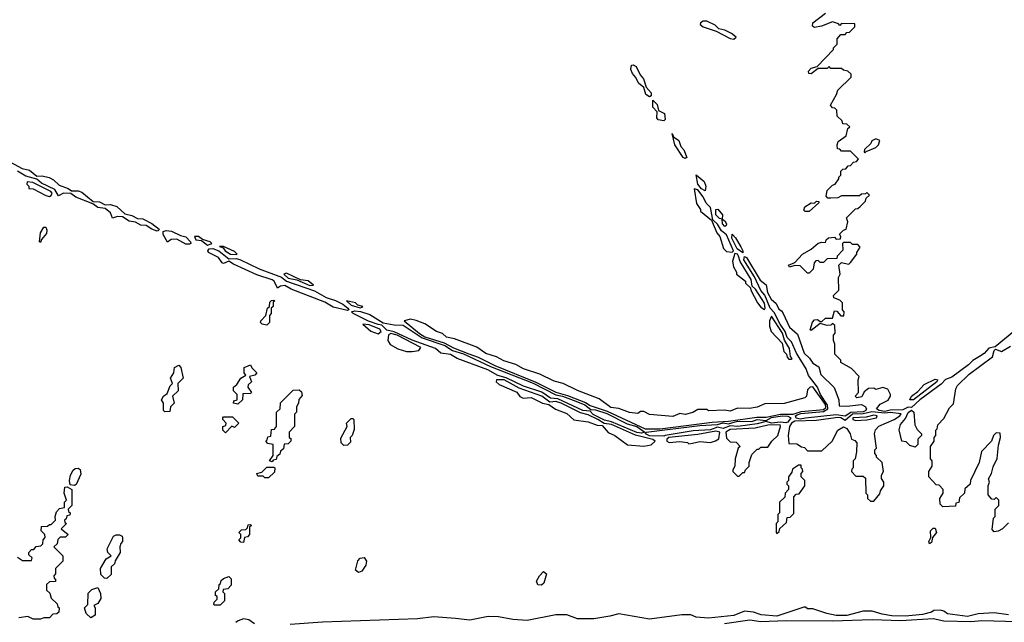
# Model space of a CAD drawing. Extents: x 2737310 to 2869991, y 870230 to 1012730.
# Tile 332 of 479: x 2783270 to 2788751, y 967265 to 970622. Entities that reach past the tile are written whole.
import ezdxf

# ---------------------------------------------------------------- set-up
doc = ezdxf.new("R2010")
doc.units = 0

msp = doc.modelspace()

# ---------------------------------------------------------------- linework, layer by layer
at = {"layer": '0CON02XD'}
for points in [[(2788804.6, 968885.4), (2788700.7, 968799.3), (2788665, 968792.9), (2788638.1, 968761.9), (2788611.9, 968745), (2788575, 968724.3), (2788551.2, 968698.8), (2788458.9, 968631.1), (2788423.2, 968616.8), (2788398.7, 968591.3), (2788280, 968505), (2788235, 968462.5), (2788215, 968464), (2788185, 968448.7), (2788115, 968447.2), (2788085, 968440), (2788054, 968445), (2788038.8, 968455), (2788059.4, 968480.6), (2788105, 968503.3), (2788116.7, 968525), (2788117.5, 968535), (2788103, 968563), (2788075, 968572.5), (2788035, 968562.5), (2788025, 968570), (2787995, 968567.5), (2787970.7, 968549.3), (2787958.3, 968521.7), (2787930, 968515), (2787920, 968525), (2787940, 968545), (2787937.5, 968615), (2787942.5, 968635), (2787899.3, 968679.3), (2787841.7, 968711.7), (2787840, 968725), (2787808.3, 968758.3), (2787807.5, 968815), (2787800, 968835), (2787800, 968865), (2787810, 968875), (2787808.3, 968918.3), (2787795, 968930), (2787785, 968920), (2787765, 968917.5), (2787725, 968930), (2787675, 968890), (2787670, 968895), (2787683, 968937), (2787695, 968950), (2787711.7, 968951.7), (2787725, 968940), (2787735, 968940), (2787755, 968960), (2787795, 968960), (2787805, 969000), (2787818.3, 968998.3), (2787841.7, 968971.7), (2787858.3, 968971.7), (2787860, 968995), (2787850, 969005), (2787850, 969045), (2787835, 969060), (2787801.7, 969071.7), (2787800, 969085), (2787830, 969115), (2787827.5, 969185), (2787837.5, 969205), (2787830, 969255), (2787845, 969270), (2787860, 969265), (2787885, 969260), (2787895, 969270), (2787930, 969315), (2787930, 969325), (2787947.5, 969355), (2787935, 969370), (2787905, 969370), (2787895, 969380), (2787855, 969380), (2787850, 969375), (2787851.7, 969338.3), (2787820, 969305), (2787818.3, 969291.7), (2787765, 969290), (2787745, 969270), (2787725, 969270), (2787715, 969280), (2787701.7, 969278.3), (2787693, 969267), (2787687, 969233), (2787665, 969210), (2787655, 969210), (2787615, 969250), (2787585, 969252.5), (2787555, 969242.5), (2787550, 969255), (2787585, 969270), (2787627.5, 969315), (2787676.2, 969343.8), (2787713.9, 969376.1), (2787735, 969382.5), (2787755, 969380), (2787760, 969395), (2787773, 969407), (2787805, 969410), (2787815, 969400), (2787838.3, 969401.7), (2787840, 969415), (2787833, 969427), (2787855, 969450), (2787870, 969455), (2787880, 969495), (2787871.7, 969518.3), (2787921.7, 969568.3), (2787935, 969570), (2787948.3, 969581.7), (2787978.3, 969611.7), (2787981.7, 969628.3), (2788000, 969645), (2787985, 969660), (2787978.3, 969651.7), (2787955, 969650), (2787945, 969640), (2787845, 969640), (2787825, 969630), (2787785, 969627.5), (2787768.3, 969628.3), (2787758.3, 969638.3), (2787765, 969670), (2787795, 969700), (2787810, 969705), (2787830, 969735), (2787830, 969745), (2787840, 969755), (2787841.7, 969778.3), (2787851.7, 969788.3), (2787868.3, 969791.7), (2787881.7, 969808.3), (2787895, 969810), (2787911.7, 969828.3), (2787928.3, 969831.7), (2787940, 969845), (2787895, 969890), (2787845, 969890), (2787835, 969900), (2787821.7, 969901.7), (2787820, 969925), (2787826.4, 969943.6), (2787870, 969975), (2787880, 970015), (2787890, 970025), (2787875, 970040), (2787851.7, 970041.7), (2787848.3, 970058.3), (2787820, 970085), (2787818.3, 970118.3), (2787808.3, 970128.3), (2787795, 970130), (2787783.3, 970145), (2787817.5, 970205), (2787825, 970230), (2787898.3, 970301.7), (2787898.3, 970318.3), (2787880, 970335), (2787855, 970340), (2787845, 970350), (2787785, 970350), (2787775, 970360), (2787765, 970350), (2787715, 970350), (2787675, 970320), (2787662.5, 970322.5), (2787660, 970335), (2787675, 970352.5), (2787708.3, 970361.7), (2787800, 970455), (2787800, 970465), (2787820, 970485), (2787820, 970515), (2787841.7, 970538.3), (2787865, 970540), (2787875, 970550), (2787888.3, 970551.7), (2787918.3, 970581.7), (2787918.3, 970598.3), (2787845, 970600), (2787835, 970590), (2787828.3, 970598.3), (2787795, 970610), (2787733.8, 970586.2), (2787695, 970578.8), (2787683.3, 970585), (2787684.3, 970605), (2787755, 970657.8)], [(2787245, 970513.8), (2787257.5, 970525), (2787232.5, 970545), (2787195, 970563.3), (2787161.2, 970571.2), (2787140.7, 970590.7), (2787095, 970613.3), (2787075, 970613.3), (2787060, 970605), (2787057.5, 970595), (2787075, 970581.2), (2787147, 970557), (2787225, 970516.7), (2787245, 970513.8)], [(2786775, 970192), (2786756, 970205), (2786743.9, 970243.9), (2786715, 970268), (2786700.3, 970300.3), (2786681.5, 970321.5), (2786671.1, 970345), (2786675, 970368.8), (2786685, 970370), (2786701.1, 970361.1), (2786724.2, 970314.2), (2786742.7, 970292.7), (2786756.4, 970246.4), (2786785.8, 970215), (2786785, 970197.5), (2786775, 970192)], [(2786855, 970058.8), (2786824.5, 970064.5), (2786815.7, 970075), (2786818.3, 970108.3), (2786794.4, 970135), (2786795, 970172.5), (2786819.3, 970149.3), (2786826.2, 970116.2), (2786860, 970100), (2786863.8, 970066.2), (2786855, 970058.8)], [(2786975, 969848.8), (2786963.7, 969853.7), (2786917.5, 969925), (2786901.7, 969988.3), (2786910, 969970), (2786939.4, 969949.4), (2786950, 969915), (2786967.5, 969897.5), (2786983.3, 969855), (2786975, 969848.8)], [(2787975, 969880), (2787981.7, 969888.3), (2788035, 969910), (2788050, 969925), (2788058.3, 969948.3), (2788035, 969957.5), (2788013.6, 969946.4), (2788008.3, 969931.7), (2787971.7, 969898.3), (2787970, 969885), (2787975, 969880)], [(2783195, 969840.8), (2783283.6, 969793.6), (2783325, 969782.9), (2783365, 969750), (2783395, 969751.5), (2783433.1, 969743.1), (2783458.9, 969728.9), (2783490.3, 969700.3), (2783540.6, 969680.6), (2783557.8, 969667.8), (2783595, 969667.5), (2783615, 969660.4), (2783679.2, 969609.2), (2783715, 969607.1), (2783745, 969590), (2783775, 969592), (2783810.6, 969580.6), (2783855, 969540), (2783895, 969530.4), (2783925, 969514.2), (2783955, 969512.9), (2784005, 969487.1), (2784046, 969455), (2784043.3, 969446.7), (2784035, 969444.4)], [(2784035, 969444.4), (2784005, 969454.3), (2783974.5, 969474.5), (2783945, 969477.9), (2783915, 969494.4), (2783879.7, 969499.7), (2783842.7, 969522.7), (2783815, 969526.4), (2783786.2, 969516.2), (2783776.2, 969545), (2783745, 969569.2), (2783705, 969576.5), (2783676.2, 969596.2), (2783582.6, 969632.6), (2783555, 969654.3), (2783514.6, 969655.4), (2783485, 969640), (2783466, 969676), (2783391.1, 969711.1), (2783365, 969734.3), (2783305, 969750.8), (2783257.3, 969777.3)], [(2787085, 969667.5), (2787065, 969680), (2787044.4, 969705), (2787035, 969756.7), (2787080.9, 969720.9), (2787088.6, 969695), (2787085, 969667.5)], [(2783435, 969637.5), (2783445, 969642.5), (2783450, 969655), (2783443.3, 969665), (2783342.5, 969715), (2783311.7, 969718.3), (2783310, 969705), (2783320, 969695), (2783321.7, 969681.7), (2783345, 969680), (2783415, 969642.5), (2783435, 969637.5)], [(2787235, 969327.5), (2787242.5, 969335), (2787205, 969422.5), (2787175.9, 969445.9), (2787155, 969482.5), (2787127.5, 969507.5), (2787116.2, 969575), (2787090.3, 969600.3), (2787073.8, 969635), (2787045, 969673.3), (2787025, 969680), (2787037.5, 969597.5), (2787060, 969565), (2787060, 969555), (2787120, 969505), (2787150, 969435), (2787167.5, 969415), (2787187, 969347), (2787205, 969330), (2787235, 969327.5)], [(2787195, 969470), (2787181.9, 969485), (2787180, 969510), (2787165, 969514.2), (2787145.6, 969535), (2787145.8, 969564.2), (2787156.8, 969566.8), (2787182, 969535), (2787180, 969510), (2787195, 969501.2), (2787204, 969485), (2787203.3, 969475), (2787195, 969470)], [(2787665, 969552.5), (2787643, 969553), (2787635, 969560), (2787640.7, 969579.3), (2787675, 969602.5), (2787695, 969600), (2787705, 969610), (2787718.3, 969608.3), (2787718.3, 969601.7), (2787665, 969552.5)], [(2783385, 969380), (2783380, 969385), (2783386.2, 969435), (2783404.1, 969465.9), (2783415, 969466.7), (2783421.7, 969451.7), (2783418.8, 969431.2), (2783391.7, 969398.3), (2783385, 969380)], [(2784215, 969370.8), (2784195, 969372.2), (2784145, 969400), (2784112.6, 969397.4), (2784092, 969382), (2784069.1, 969425), (2784068.3, 969441.7), (2784085, 969447.3), (2784115, 969444.1), (2784165, 969418.9), (2784195, 969412.2), (2784220, 969385), (2784223.3, 969375), (2784215, 969370.8)], [(2784315, 969366.7), (2784335, 969373.8), (2784340, 969375), (2784330, 969385), (2784288.3, 969398.3), (2784265, 969413.3), (2784242.5, 969415), (2784250, 969395), (2784281.7, 969391.7), (2784315, 969366.7)], [(2787295, 969323.3), (2787264.4, 969345), (2787233.1, 969405), (2787235, 969426.7), (2787255, 969406.2), (2787285, 969356.7), (2787295.8, 969335), (2787295, 969323.3)], [(2785095, 969002), (2785015, 969020.5), (2784968.1, 969048.1), (2784780.5, 969120.5), (2784745, 969140.9), (2784721.9, 969138.1), (2784705, 969126.7), (2784686.4, 969165), (2784675, 969172.9), (2784590.8, 969200.8), (2784459.6, 969259.6), (2784435, 969277.5), (2784405, 969264), (2784397.3, 969267.3), (2784377.4, 969297.4), (2784320.6, 969325), (2784316.9, 969335), (2784324.2, 969345), (2784345, 969347.7), (2784377.5, 969335), (2784435, 969288.8), (2784475, 969292.2), (2784495.8, 969285.8), (2784603.3, 969233.3), (2784727.6, 969187.6), (2784755, 969166.2), (2784911.4, 969111.4), (2784975, 969074.4), (2785028.4, 969058.4), (2785068.1, 969038.1), (2785095.8, 969015), (2785102.5, 969005), (2785095, 969002)], [(2784475, 969314), (2784480, 969315), (2784465, 969330), (2784405, 969357.5), (2784382.5, 969357.5), (2784401.7, 969351.7), (2784413.8, 969335), (2784442.5, 969315), (2784475, 969314)], [(2787415, 969007.5), (2787420, 969015), (2787415, 969042.5), (2787365, 969120), (2787347, 969137), (2787341.2, 969175), (2787280, 969275), (2787272, 969305), (2787265, 969315.8), (2787250.7, 969319.3), (2787237, 969277), (2787242.5, 969245), (2787260, 969215), (2787260, 969205), (2787310, 969165), (2787310, 969155), (2787338.3, 969128.3), (2787340, 969115), (2787377.5, 969045), (2787395, 969020), (2787415, 969007.5)], [(2787615, 968396.9), (2787591.9, 968401.9), (2787588.1, 968415), (2787598.5, 968421.5), (2787618.1, 968428.1), (2787745, 968439.7), (2787769.1, 968455), (2787766.2, 968475), (2787728.4, 968535), (2787711.5, 968575), (2787660.6, 968640.6), (2787647.3, 968677.3), (2787593.6, 968763.6), (2787566.9, 968826.9), (2787542.3, 968852.3), (2787531.8, 968885), (2787502.9, 968925), (2787470.4, 968990.4), (2787447.5, 969015), (2787417, 969087), (2787395, 969114), (2787359.6, 969189.6), (2787301.4, 969285), (2787305, 969302.5), (2787315, 969296.7), (2787391.7, 969171.7), (2787424.3, 969144.3), (2787431.7, 969101.7), (2787453.8, 969065), (2787480.3, 969040.3), (2787495, 969010), (2787510.7, 969000.7), (2787520, 968985), (2787555, 968908.8), (2787599.5, 968869.5), (2787635.8, 968765), (2787666.7, 968736.7), (2787685, 968708.8), (2787718, 968688), (2787730, 968645), (2787802.9, 968572.9), (2787830, 968505), (2787831.1, 968471.1), (2787875, 968469.4), (2787955, 968478.8), (2787976.7, 968466.7), (2787984.3, 968455), (2787979.4, 968445), (2787965, 968438.2), (2787896.3, 968433.7), (2787865, 968413.1), (2787815, 968420.3), (2787645, 968403.2), (2787615, 968396.9)], [(2784885, 969141.2), (2784905, 969142.5), (2784875, 969167.5), (2784832.5, 969172.5), (2784755, 969210), (2784740, 969205), (2784765, 969182.5), (2784812.5, 969172.5), (2784885, 969141.2)], [(2784645, 968920), (2784620, 968925), (2784610, 968935), (2784612.5, 968945), (2784640, 968975), (2784650, 969015), (2784660, 969025), (2784661.7, 969048.3), (2784671.7, 969058.3), (2784685, 969060), (2784690, 969055), (2784681.7, 969048.3), (2784680, 969025), (2784670, 969015), (2784670, 968985), (2784660, 968975), (2784660, 968935), (2784645, 968920)], [(2785165, 969017.5), (2785175, 969020), (2785180, 969025), (2785152.5, 969032.5), (2785140, 969045), (2785090, 969055), (2785115, 969031.2), (2785165, 969017.5)], [(2786731.4, 968318.6), (2786705, 968322.3), (2786565, 968381.1), (2786525, 968392), (2786462.9, 968422.9), (2786445, 968440.8), (2786405, 968445.4), (2786265, 968510.5), (2786225, 968514.5), (2786176.4, 968546.4), (2786075, 968581.1), (2785977.7, 968627.7), (2785930.6, 968640.6), (2785875, 968670.9), (2785704.2, 968734.2), (2785667.6, 968757.6), (2785615, 968764), (2785585, 968789.5), (2785455, 968836.9), (2785355, 968883.5), (2785312.8, 968892.8), (2785285, 968920.8), (2785265, 968924.5), (2785212, 968942), (2785126.2, 968985), (2785117.5, 968995), (2785135, 968999.4), (2785166.6, 968996.6), (2785219.2, 968979.2), (2785294.1, 968934.1), (2785355, 968922.2), (2785405, 968920.7), (2785509.5, 968849.5), (2785636.1, 968806.1), (2785678.8, 968778.8), (2785740.5, 968760.5), (2785890.9, 968690.9), (2786127.8, 968597.8), (2786255, 968531.4), (2786291.2, 968525), (2786365, 968497.6), (2786415.7, 968475.7), (2786449.3, 968450.7), (2786475, 968449.1), (2786537.6, 968427.6), (2786650.7, 968370.7), (2786705.6, 968355), (2786750, 968325), (2786745, 968323.3), (2786731.4, 968318.6)], [(2787565, 968730), (2787570, 968735), (2787560, 968745), (2787555, 968790), (2787527.1, 968837.1), (2787515.7, 968875), (2787455, 968970), (2787443.3, 968945), (2787443.3, 968915), (2787452.5, 968885), (2787515, 968820), (2787523, 968773), (2787538.3, 968758.3), (2787541.7, 968741.7), (2787551.7, 968731.7), (2787565, 968730)], [(2785265, 968872.5), (2785282.5, 968885), (2785275, 968898), (2785215, 968921.2), (2785180, 968925), (2785225, 968887.5), (2785265, 968872.5)], [(2786752.3, 968342.3), (2786835, 968343.8), (2787125, 968380.7), (2787215, 968385.3), (2787372.5, 968407.5), (2787425, 968408), (2787505.8, 968424.2), (2787575, 968424.6), (2787620, 968440), (2787745, 968450.5), (2787757.6, 968462.4), (2787755, 968478.1), (2787685, 968576.2), (2787670, 968575), (2787655, 968560), (2787650, 968525), (2787640, 968515), (2787525, 968483.3), (2787418.3, 968481.7), (2787375, 968463.3), (2787333, 968457), (2787265, 968457.5), (2787225, 968442), (2787195, 968446.7), (2787105, 968442.5), (2787095, 968450), (2787045, 968450), (2787017, 968433), (2786975, 968423.3), (2786945, 968427.5), (2786905, 968411.2), (2786775, 968422.5), (2786745, 968440), (2786725, 968440), (2786711.7, 968428.3), (2786665, 968433.3), (2786605, 968456.7), (2786561.2, 968461.2), (2786495, 968510), (2786375, 968556.7), (2786295.9, 968595.9), (2786245, 968608.8), (2786165, 968646.7), (2786075, 968676.7), (2786031.7, 968701.7), (2785965, 968721.2), (2785923.9, 968743.9), (2785865, 968763.3), (2785815, 968797.5), (2785690, 968845), (2785645, 968853.3), (2785623.6, 968873.6), (2785590, 968885), (2785525, 968927.5), (2785476.4, 968946.4), (2785445, 968953.3), (2785410, 968945), (2785495, 968873.1), (2785526, 968855), (2785632.4, 968822.4), (2785685, 968793.6), (2785770.9, 968760.9), (2785822.4, 968742.4), (2785914.2, 968695), (2786143.3, 968603.3), (2786255, 968547.9), (2786318.9, 968528.9), (2786419.2, 968489.2), (2786445, 968472.7), (2786540.4, 968440.4), (2786752.3, 968342.3)], [(2785455, 968773.3), (2785491.7, 968778.3), (2785502.5, 968795), (2785372, 968865), (2785335.7, 968874.3), (2785323.6, 968866.4), (2785319.2, 968835), (2785332.7, 968812.7), (2785375, 968788.8), (2785423.6, 968773.6), (2785455, 968773.3)], [(2788562.5, 968055), (2788560, 968035), (2788531.7, 968008.3), (2788530, 967985), (2788501.7, 967958.3), (2788498.3, 967931.7), (2788481.7, 967928.3), (2788478.3, 967911.7), (2788408.3, 967908.3), (2788393, 967923), (2788392.5, 967955), (2788410, 967985), (2788410, 968005), (2788388.3, 968028.3), (2788371.7, 968031.7), (2788330, 968075), (2788330, 968105), (2788350, 968135), (2788350, 968165), (2788340, 968175), (2788340, 968245), (2788360, 968275), (2788360, 968295), (2788370, 968305), (2788370, 968335), (2788377, 968343), (2788380, 968365), (2788415, 968400), (2788445, 968460), (2788468.3, 968481.7), (2788480, 968565), (2788490, 968585), (2788555, 968647.5), (2788685.7, 968744.3), (2788695, 968780), (2788702.5, 968787.5), (2788735, 968773.3), (2788786.1, 968803.9)], [(2784078.3, 968438.3), (2784070, 968445), (2784070, 968485), (2784060, 968505), (2784070, 968525), (2784090, 968540), (2784107.5, 968582.5), (2784120, 968595), (2784110, 968625), (2784127.5, 968655), (2784132.5, 968685), (2784155, 968697.5), (2784167.5, 968685), (2784180, 968625), (2784150, 968595), (2784152.5, 968555), (2784120, 968525), (2784130, 968485), (2784110, 968465), (2784105, 968440), (2784078.3, 968438.3)], [(2784485, 968480), (2784460, 968485), (2784461.7, 968498.3), (2784480, 968505), (2784480, 968535), (2784460, 968555), (2784460, 968575), (2784479.3, 968590.7), (2784500, 968625), (2784528.3, 968641.7), (2784520, 968655), (2784520, 968685), (2784555, 968700), (2784561.7, 968681.7), (2784590, 968655), (2784578.3, 968641.7), (2784550, 968635), (2784560, 968605), (2784541.7, 968588.3), (2784540, 968575), (2784560, 968545), (2784555, 968540), (2784511.7, 968538.3), (2784510, 968505), (2784485, 968480)], [(2786745, 968246.2), (2786785, 968253.3), (2786806.7, 968275), (2786795, 968283.3), (2786698.2, 968308.2), (2786565, 968366.2), (2786522.5, 968372.5), (2786488.8, 968395), (2786435, 968420), (2786391.7, 968431.7), (2786283.8, 968485), (2786255, 968494.2), (2786221.2, 968491.2), (2786176.7, 968525), (2786050, 968570), (2785966.2, 968615), (2785923.3, 968616.7), (2785922.5, 968605), (2785939.3, 968589.3), (2786037, 968547), (2786053.6, 968523.6), (2786073, 968513), (2786117, 968517), (2786180, 968485), (2786215, 968477.5), (2786252.3, 968452.3), (2786315, 968427.5), (2786355, 968392.5), (2786435, 968382.5), (2786485, 968363.3), (2786511.7, 968361.7), (2786545, 968323.3), (2786582.5, 968305), (2786653, 968253), (2786745, 968246.2)], [(2788224.4, 968504.4), (2788233.6, 968525), (2788269.7, 968550.3), (2788305, 968590), (2788365, 968619.5), (2788380.8, 968615), (2788375.6, 968605), (2788245, 968504.6), (2788224.4, 968504.4)], [(2784675, 968160), (2784660, 968165), (2784680, 968195), (2784680, 968255), (2784651.7, 968261.7), (2784640, 968275), (2784648.3, 968281.7), (2784651.7, 968298.3), (2784668.3, 968301.7), (2784671.7, 968338.3), (2784688.3, 968341.7), (2784700, 968355), (2784700, 968435), (2784720, 968455), (2784721.7, 968488.3), (2784791.7, 968558.3), (2784825, 968560), (2784838.3, 968548.3), (2784841.7, 968528.3), (2784823, 968507), (2784822.5, 968485), (2784810, 968465), (2784810, 968435), (2784800, 968425), (2784800, 968355), (2784770, 968325), (2784770, 968295), (2784778.3, 968288.3), (2784780, 968275), (2784765, 968260), (2784741.7, 968258.3), (2784738.3, 968231.7), (2784721.7, 968218.3), (2784718.3, 968201.7), (2784701.7, 968188.3), (2784698.3, 968171.7), (2784681.7, 968168.3), (2784675, 968160)], [(2786855, 968301.8), (2786775, 968303.8), (2786753.3, 968315), (2786757.5, 968325), (2787055, 968361.7), (2787155, 968367.1), (2787185, 968376.2), (2787215, 968371.4), (2787265, 968384.7), (2787345, 968383.8), (2787375, 968394.5), (2787425, 968388.8), (2787454.4, 968405.6), (2787515, 968414.7), (2787545, 968413.8), (2787562.9, 968405), (2787545, 968380), (2787535, 968375.5), (2787505, 968380.7), (2787455, 968375.3), (2787425, 968383.1), (2787375, 968370), (2787267.5, 968355), (2787225, 968359.4), (2787185, 968345.4), (2787155, 968352.2), (2787115, 968337.6), (2787018.3, 968331.7), (2786863.6, 968306.4), (2786855, 968301.8)], [(2788025, 967940), (2788058.3, 967981.7), (2788061.7, 967998.3), (2788080, 968025), (2788080, 968045), (2788067, 968067), (2788066.7, 968085), (2788077.5, 968105), (2788070, 968155), (2788040, 968185), (2788040, 968195), (2788030, 968205), (2788030, 968225), (2788040, 968235), (2788027.5, 968315), (2788033, 968337), (2788051.7, 968358.3), (2788137.5, 968395), (2788170, 968415), (2788175.8, 968425.8), (2788115, 968434.5), (2788085, 968430.3), (2788013.3, 968436.7), (2787965, 968425.9), (2787905, 968423.9), (2787865, 968388.8), (2787840, 968405), (2787823.3, 968406.7), (2787705, 968390), (2787583.8, 968386.2), (2787566, 968375), (2787554.2, 968355), (2787547.5, 968305), (2787551.7, 968261.7), (2787595, 968260), (2787621.7, 968241.7), (2787638.3, 968238.3), (2787655, 968220), (2787735, 968220), (2787792.5, 968275), (2787824.1, 968335.9), (2787855, 968353.3), (2787873.9, 968343.9), (2787892.5, 968315), (2787900, 968285), (2787918.3, 968278.3), (2787930, 968265), (2787927.5, 968215), (2787920, 968175), (2787910, 968165), (2787910, 968125), (2787901.7, 968118.3), (2787900, 968105), (2787925, 968080), (2787965, 968080), (2787978.3, 968068.3), (2787980, 967985), (2787990, 967975), (2787990, 967955), (2788005, 967940), (2788025, 967940)], [(2787925, 968388.8), (2787985, 968393.8), (2788040, 968405), (2788042.5, 968415), (2788025, 968419.2), (2787982, 968408), (2787906.7, 968405), (2787907.5, 968395), (2787925, 968388.8)], [(2788255, 968240), (2788225, 968250), (2788205, 968270), (2788180, 968275), (2788166.4, 968336.4), (2788173, 968367), (2788200, 968400), (2788215, 968433.3), (2788235, 968447.5), (2788247.5, 968435), (2788252.5, 968365), (2788265, 968340), (2788290, 968315), (2788290, 968305), (2788270, 968285), (2788270, 968255), (2788255, 968240)], [(2784415, 968320), (2784400, 968335), (2784400, 968355), (2784418.3, 968361.7), (2784420, 968375), (2784400, 968395), (2784400, 968405), (2784405, 968410), (2784455, 968410), (2784490, 968375), (2784465, 968350), (2784451.7, 968358.3), (2784415, 968320)], [(2785075, 968250), (2785060, 968265), (2785058.3, 968291.7), (2785092.5, 968355), (2785090, 968375), (2785115, 968400), (2785125, 968400), (2785130, 968395), (2785131.7, 968338.3), (2785120, 968305), (2785110, 968295), (2785111.7, 968268.3), (2785095, 968252.5), (2785075, 968250)], [(2787275, 968080), (2787295, 968100), (2787305, 968100), (2787310, 968115), (2787330, 968135), (2787330, 968155), (2787345, 968200), (2787375, 968230), (2787385, 968230), (2787395, 968240), (2787435, 968240), (2787457.5, 968275), (2787490, 968305), (2787505.8, 968355), (2787502.5, 968365), (2787435, 968362.5), (2787363.1, 968346.9), (2787225, 968338.6), (2787200, 968325), (2787205, 968290), (2787225, 968270), (2787258.3, 968268.3), (2787280, 968245), (2787270, 968235), (2787252.5, 968175), (2787250, 968135), (2787240, 968115), (2787240, 968105), (2787251.7, 968091.7), (2787265, 968080), (2787275, 968080)], [(2786995, 968260), (2787015, 968262.5), (2787055, 968272.5), (2787115, 968266.7), (2787143.9, 968276.1), (2787162.5, 968287.5), (2787167.5, 968325), (2787145, 968330.5), (2787045, 968311.2), (2786883.3, 968295), (2786872.5, 968285), (2786872.5, 968275), (2786885, 968267.5), (2786945, 968272.5), (2786987, 968267), (2786995, 968260)], [(2788775, 967820), (2788740, 967785), (2788717, 967773), (2788695, 967770), (2788683, 967783), (2788690, 967845), (2788700, 967855), (2788700, 967895), (2788720, 967915), (2788720, 967945), (2788705, 967960), (2788695, 967950), (2788681.7, 967951.7), (2788660, 967975), (2788660, 968025), (2788667.5, 968045), (2788662.5, 968065), (2788680, 968095), (2788688.3, 968131.7), (2788711.7, 968178.3), (2788718.3, 968251.7), (2788730, 968295), (2788728.3, 968318.3), (2788705, 968320), (2788690, 968305), (2788680, 968275), (2788623, 968217), (2788610, 968155), (2788562.5, 968055)], [(2787485, 967760), (2787498.3, 967771.7), (2787501.7, 967788.3), (2787538.3, 967821.7), (2787541.7, 967848.3), (2787558.3, 967851.7), (2787578.3, 967871.7), (2787580, 967965), (2787591.7, 967978.3), (2787608.3, 967981.7), (2787640, 968025), (2787640, 968055), (2787620, 968075), (2787620, 968095), (2787630, 968105), (2787628.3, 968118.3), (2787620, 968125), (2787620, 968140), (2787605, 968140), (2787571.7, 968118.3), (2787568.3, 968101.7), (2787550, 968075), (2787550, 968055), (2787540, 968045), (2787540, 968035), (2787550, 968025), (2787550, 968005), (2787530, 967985), (2787528.3, 967961.7), (2787500, 967935), (2787500, 967875), (2787490, 967865), (2787490, 967825), (2787480, 967815), (2787480, 967765), (2787485, 967760)], [(2783575, 968027.5), (2783551.7, 968031.7), (2783546.7, 968055), (2783553.3, 968085), (2783567.7, 968112.3), (2783578.3, 968121.7), (2783595, 968123.8), (2783606.2, 968116.2), (2783609.5, 968090.5), (2783585, 968032.5), (2783575, 968027.5)], [(2784655, 968070), (2784635, 968070), (2784625, 968080), (2784595, 968080), (2784590, 968095), (2784618.3, 968101.7), (2784645, 968130), (2784685, 968130), (2784690, 968125), (2784688.3, 968101.7), (2784655, 968070)], [(2783258.3, 967628.3), (2783285, 967610), (2783335, 967610), (2783340, 967625), (2783321.7, 967641.7), (2783320, 967655), (2783335, 967670), (2783348.3, 967671.7), (2783361.7, 967688.3), (2783388.3, 967691.7), (2783398.3, 967701.7), (2783400, 967725), (2783411.7, 967738.3), (2783410, 967755), (2783390, 967775), (2783391.7, 967798.3), (2783425, 967800), (2783435, 967810), (2783445, 967810), (2783470, 967835), (2783467.5, 967855), (2783475, 967880), (2783491.7, 967898.3), (2783520, 967905), (2783520, 967935), (2783530, 967945), (2783517.5, 967985), (2783521.7, 968018.3), (2783535, 968020), (2783560, 968005), (2783560, 967915), (2783540, 967895), (2783541.7, 967881.7), (2783550, 967875), (2783548.3, 967861.7), (2783531.7, 967858.3), (2783528.3, 967841.7), (2783520, 967835), (2783521.7, 967821.7), (2783530, 967815), (2783500, 967785), (2783540, 967755), (2783525, 967740), (2783495, 967740), (2783483, 967727), (2783478.3, 967701.7), (2783460, 967685), (2783510, 967635), (2783510, 967605), (2783470, 967565), (2783470, 967535), (2783460, 967525), (2783461.7, 967511.7), (2783470, 967505), (2783468.3, 967491.7), (2783435, 967490), (2783420, 967475), (2783420, 967445), (2783438.3, 967428.3), (2783445, 967400), (2783478.3, 967368.3), (2783481.7, 967351.7), (2783490, 967345), (2783488.3, 967321.7), (2783477, 967313), (2783455, 967310), (2783435, 967290), (2783405, 967290), (2783385, 967282.5), (2783345, 967282.5), (2783315, 967297.5), (2783265, 967290)], [(2784515, 967710), (2784501.7, 967711.7), (2784490, 967725), (2784500, 967735), (2784500, 967755), (2784490, 967765), (2784505, 967780), (2784528.3, 967781.7), (2784538.3, 967791.7), (2784541.7, 967808.3), (2784555, 967810), (2784560, 967805), (2784550, 967795), (2784550, 967755), (2784538.3, 967741.7), (2784521.7, 967738.3), (2784515, 967710)], [(2783755, 967510), (2783741.7, 967511.7), (2783721.7, 967531.7), (2783720, 967565), (2783751.7, 967618.3), (2783780, 967635), (2783760, 967655), (2783757.5, 967675), (2783792.5, 967745), (2783807, 967753), (2783825, 967752.5), (2783840, 967745), (2783842.5, 967735), (2783842.5, 967715), (2783832.5, 967705), (2783827.5, 967685), (2783830, 967655), (2783801.7, 967608.3), (2783798.3, 967591.7), (2783780, 967575), (2783778.3, 967531.7), (2783755, 967510)], [(2788335, 967702.5), (2788330, 967715), (2788341.7, 967738.3), (2788340, 967775), (2788355, 967790), (2788365, 967790), (2788372.5, 967765), (2788351.7, 967738.3), (2788345, 967710), (2788335, 967702.5)], [(2785155, 967542.5), (2785140, 967555), (2785153, 967607), (2785165, 967622.5), (2785187, 967627), (2785200, 967605), (2785197, 967583), (2785175, 967550), (2785155, 967542.5)], [(2786175, 967472.5), (2786153.3, 967473.3), (2786147.5, 967495), (2786162.5, 967525), (2786185, 967547.5), (2786202.5, 967535), (2786187, 967483), (2786175, 967472.5)], [(2784385, 967360), (2784355, 967360), (2784350, 967365), (2784351.7, 967378.3), (2784370, 967395), (2784368.3, 967408.3), (2784360, 967415), (2784360, 967435), (2784378.3, 967451.7), (2784380, 967475), (2784388.3, 967481.7), (2784391.7, 967498.3), (2784405, 967510), (2784435, 967520), (2784447.5, 967507.5), (2784447, 967473), (2784428.3, 967451.7), (2784401.7, 967448.3), (2784400, 967435), (2784410, 967425), (2784410, 967385), (2784385, 967360)], [(2783665, 967290), (2783640, 967315), (2783630, 967345), (2783650, 967365), (2783651.7, 967428.3), (2783671.7, 967448.3), (2783705, 967460), (2783720, 967425), (2783721.7, 967398.3), (2783705, 967370), (2783681.7, 967358.3), (2783690, 967345), (2783690, 967305), (2783665, 967290)], [(2788775, 967307.5), (2788695, 967317.5), (2788605, 967313.3), (2788545, 967298), (2788435, 967313.3), (2788415, 967327.5), (2788395, 967332.5), (2788358.3, 967331.7), (2788345, 967322.5), (2788295, 967308.8), (2788201.2, 967298.8), (2788125, 967300.8), (2788070.7, 967310.7), (2788015, 967327.5), (2787965, 967327.5), (2787875, 967304), (2787815, 967303.8), (2787763.6, 967313.6), (2787685, 967340), (2787655, 967340), (2787645, 967350), (2787635, 967350), (2787485, 967300), (2787397, 967307), (2787355, 967322.5), (2787305, 967327.5), (2787245, 967303.8), (2787105, 967288.8), (2787035, 967293.8), (2787005, 967306.7), (2786955, 967306.7), (2786775, 967282.5), (2786605, 967313.3), (2786555, 967298.8), (2786465, 967284), (2786374.1, 967284.1), (2786315, 967306.7), (2786255, 967306.7), (2786095, 967276.2), (2786015, 967281.2), (2785935, 967296.7), (2785877, 967297), (2785775, 967278), (2785695.8, 967285.8), (2785575, 967296.2), (2785485, 967284), (2784955, 967266.2), (2784775, 967254)], [(2784577, 967257), (2784545, 967280), (2784515, 967283.8), (2784485.9, 967274.1), (2784473.3, 967265)], [(2788825, 967267.8), (2788625, 967274.2), (2788565, 967267.1), (2788415, 967272.5), (2788354.5, 967284.5), (2788175, 967274.4), (2788015, 967279.4), (2787795, 967271.4), (2787535.7, 967274.3), (2787395, 967267.5), (2787335, 967277.1), (2787193.9, 967256.1)]]:
    msp.add_lwpolyline(points, dxfattribs=at)

doc.saveas('drawing.dxf')
